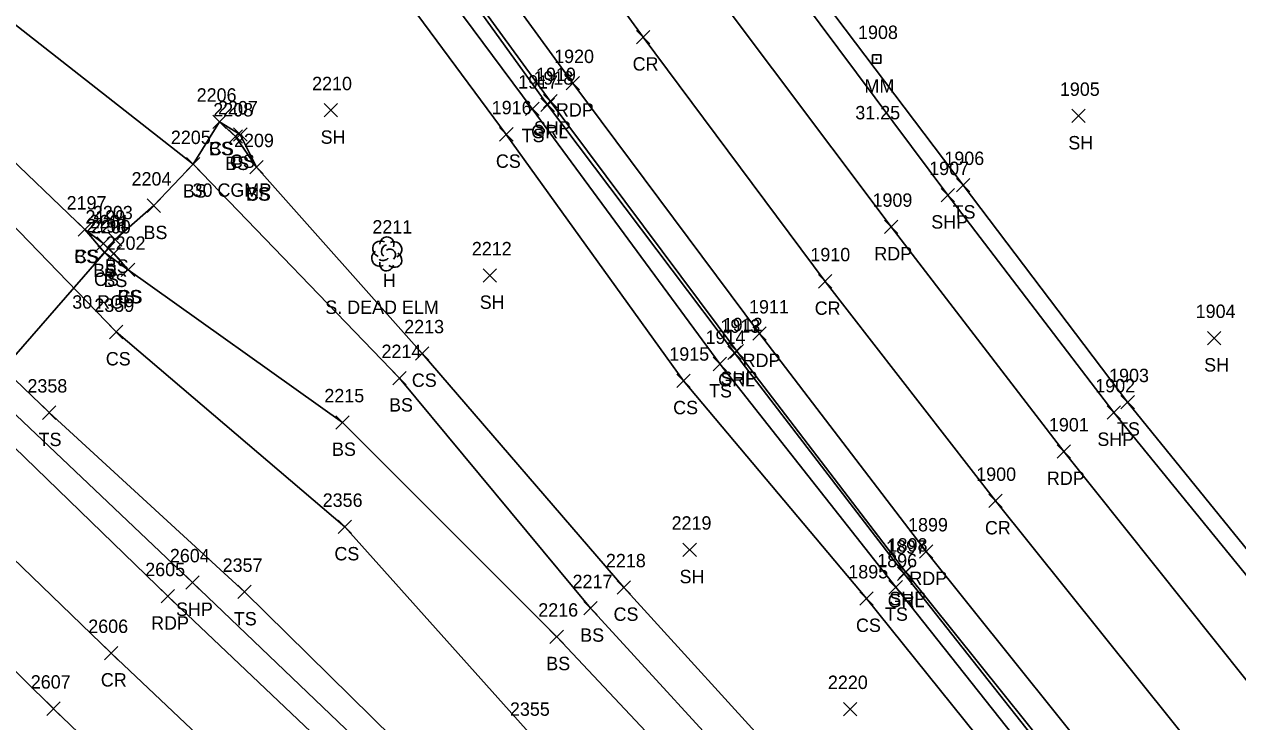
# Model space of a CAD drawing. Extents: x 1647574 to 1652703, y 212895 to 228670.
# Drawn here: x 1648157 to 1648338.2, y 227872.1 to 227976.2 of the extents above; entities that cross this region are included whole.
import ezdxf

# ---------------------------------------------------------------- set-up
doc = ezdxf.new("R2010")
doc.units = 0
for name, color, linetype in [('D_A', 7, 'Continuous'), ('D_C', 7, 'Continuous'), ('D_I', 7, 'Continuous'), ('D_TIC', 7, 'Continuous'), ('DCP', 7, 'Continuous'), ('L_A', 7, 'Continuous'), ('L_C', 7, 'Continuous'), ('L_I', 7, 'Continuous'), ('L_TIC', 7, 'Continuous'), ('LELB', 7, 'Continuous'), ('LTD', 7, 'Continuous'), ('P_A', 7, 'Continuous'), ('P_I', 7, 'Continuous'), ('P_TIC', 7, 'Continuous'), ('PET', 7, 'Continuous'), ('PRC', 7, 'Continuous'), ('PSP', 7, 'Continuous'), ('R_A', 7, 'Continuous'), ('R_I', 7, 'Continuous'), ('R_TIC', 7, 'Continuous'), ('RGR', 7, 'Continuous'), ('S_A', 7, 'Continuous'), ('S_C', 7, 'Continuous'), ('S_I', 7, 'Continuous'), ('SRM', 7, 'Continuous')]:
    doc.layers.add(name, color=color, linetype=linetype)

msp = doc.modelspace()

# ---------------------------------------------------------------- linework, layer by layer
at = {"layer": 'D_TIC'}
for points in [[(1648187.53, 227958.46), (1648189.53, 227960.46)], [(1648189.53, 227958.46), (1648187.53, 227960.46)], [(1648168.49, 227941.75), (1648170.49, 227943.75)], [(1648170.49, 227941.75), (1648168.49, 227943.75)]]:
    msp.add_lwpolyline(points, dxfattribs=at)
at = {"layer": 'DCP'}
msp.add_lwpolyline([(1648116.12, 227881.5), (1648169.49, 227942.75)], dxfattribs=at)
at = {"layer": 'L_TIC'}
for points in [[(1648201.73, 227962.38), (1648203.73, 227964.38)], [(1648203.73, 227962.38), (1648201.73, 227964.38)], [(1648231.83, 227962.62), (1648233.83, 227964.62)], [(1648233.83, 227962.62), (1648231.83, 227964.62)], [(1648185.1, 227960.67), (1648187.1, 227962.67)], [(1648187.1, 227960.67), (1648185.1, 227962.67)], [(1648185.1, 227960.67), (1648187.1, 227962.67)], [(1648187.1, 227960.67), (1648185.1, 227962.67)], [(1648313.38, 227961.54), (1648315.38, 227963.54)], [(1648315.38, 227961.54), (1648313.38, 227963.54)], [(1648188.23, 227958.77), (1648190.23, 227960.77)], [(1648190.23, 227958.77), (1648188.23, 227960.77)], [(1648227.95, 227958.79), (1648229.95, 227960.79)], [(1648229.95, 227958.79), (1648227.95, 227960.79)], [(1648187.53, 227958.46), (1648189.53, 227960.46)], [(1648189.53, 227958.46), (1648187.53, 227960.46)], [(1648181.2, 227954.34), (1648183.2, 227956.34)], [(1648183.2, 227954.34), (1648181.2, 227956.34)], [(1648181.2, 227954.34), (1648183.2, 227956.34)], [(1648183.2, 227954.34), (1648181.2, 227956.34)], [(1648190.63, 227953.88), (1648192.63, 227955.88)], [(1648192.63, 227953.88), (1648190.63, 227955.88)], [(1648190.63, 227953.88), (1648192.63, 227955.88)], [(1648192.63, 227953.88), (1648190.63, 227955.88)], [(1648296.18, 227951.21), (1648298.18, 227953.21)], [(1648298.18, 227951.21), (1648296.18, 227953.21)], [(1648175.33, 227948.14), (1648177.33, 227950.14)], [(1648177.33, 227948.14), (1648175.33, 227950.14)], [(1648164.99, 227944.56), (1648166.99, 227946.56)], [(1648166.99, 227944.56), (1648164.99, 227946.56)], [(1648164.99, 227944.56), (1648166.99, 227946.56)], [(1648166.99, 227944.56), (1648164.99, 227946.56)], [(1648167.81, 227942.47), (1648169.81, 227944.47)], [(1648169.81, 227942.47), (1648167.81, 227944.47)], [(1648169.56, 227943.1), (1648171.56, 227945.1)], [(1648171.56, 227943.1), (1648169.56, 227945.1)], [(1648167.93, 227941.14), (1648169.93, 227943.14)], [(1648169.93, 227941.14), (1648167.93, 227943.14)], [(1648169.35, 227940.98), (1648171.35, 227942.98)], [(1648171.35, 227940.98), (1648169.35, 227942.98)], [(1648171.46, 227938.54), (1648173.46, 227940.54)], [(1648173.46, 227938.54), (1648171.46, 227940.54)], [(1648171.46, 227938.54), (1648173.46, 227940.54)], [(1648173.46, 227938.54), (1648171.46, 227940.54)], [(1648225.5, 227937.72), (1648227.5, 227939.72)], [(1648227.5, 227937.72), (1648225.5, 227939.72)], [(1648169.7, 227929.27), (1648171.7, 227931.27)], [(1648171.7, 227929.27), (1648169.7, 227931.27)], [(1648333.66, 227928.36), (1648335.66, 227930.36)], [(1648335.66, 227928.36), (1648333.66, 227930.36)], [(1648215.39, 227926.07), (1648217.39, 227928.07)], [(1648217.39, 227926.07), (1648215.39, 227928.07)], [(1648259.82, 227924.49), (1648261.82, 227926.49)], [(1648261.82, 227924.49), (1648259.82, 227926.49)], [(1648212, 227922.38), (1648214, 227924.38)], [(1648214, 227922.38), (1648212, 227924.38)], [(1648254.42, 227921.98), (1648256.42, 227923.98)], [(1648256.42, 227921.98), (1648254.42, 227923.98)], [(1648320.73, 227918.78), (1648322.73, 227920.78)], [(1648322.73, 227918.78), (1648320.73, 227920.78)], [(1648159.7, 227917.22), (1648161.7, 227919.22)], [(1648161.7, 227917.22), (1648159.7, 227919.22)], [(1648203.47, 227915.76), (1648205.47, 227917.76)], [(1648205.47, 227915.76), (1648203.47, 227917.76)], [(1648203.84, 227900.15), (1648205.84, 227902.15)], [(1648205.84, 227900.15), (1648203.84, 227902.15)], [(1648255.33, 227896.74), (1648257.33, 227898.74)], [(1648257.33, 227896.74), (1648255.33, 227898.74)], [(1648188.85, 227890.44), (1648190.85, 227892.44)], [(1648190.85, 227890.44), (1648188.85, 227892.44)], [(1648245.51, 227891.12), (1648247.51, 227893.12)], [(1648247.51, 227891.12), (1648245.51, 227893.12)], [(1648286.09, 227891.13), (1648288.09, 227893.13)], [(1648288.09, 227891.13), (1648286.09, 227893.13)], [(1648240.53, 227888), (1648242.53, 227890)], [(1648242.53, 227888), (1648240.53, 227890)], [(1648281.72, 227889.46), (1648283.72, 227891.46)], [(1648283.72, 227889.46), (1648281.72, 227891.46)], [(1648235.47, 227883.75), (1648237.47, 227885.75)], [(1648237.47, 227883.75), (1648235.47, 227885.75)], [(1648279.31, 227872.94), (1648281.31, 227874.94)], [(1648281.31, 227872.94), (1648279.31, 227874.94)]]:
    msp.add_lwpolyline(points, dxfattribs=at)
at = {"layer": 'LELB'}
for points in [[(1648354.19, 227879.71), (1648321.73, 227919.78), (1648297.18, 227952.21), (1648269.36, 227989.06), (1648243.48, 228024.19), (1648219.28, 228058.75), (1648195.05, 228094.29), (1648173.04, 228128.05), (1648150.23, 228163.27), (1648127.62, 228199.76), (1648103.9, 228239.37), (1648088.91, 228265.67), (1648069.89, 228299.68), (1648049.11, 228338.12), (1648027.69, 228377.44), (1648010.08, 228413.76), (1647990.03, 228455.24), (1647972, 228493.31), (1647952.94, 228535.44), (1647937.18, 228575.23), (1647922.81, 228609.12), (1647903.55, 228659.1)], [(1648351.84, 227812.3), (1648319.03, 227851.85), (1648287.09, 227892.13), (1648260.82, 227925.49), (1648232.83, 227963.62), (1648207.81, 227997.28), (1648182.57, 228032.91), (1648159.55, 228068.16), (1648135.13, 228103.7), (1648112.63, 228139.57), (1648088.44, 228176.61), (1648065.81, 228216.55), (1648048.77, 228244.34), (1648030.34, 228278.62), (1648010.32, 228316.28), (1647988.24, 228358.51), (1647969.05, 228396.12), (1647949.58, 228436.76), (1647932.55, 228474.27), (1647912.45, 228518.68), (1647893.94, 228561.09), (1647881.68, 228593.27), (1647863.51, 228642.93)], [(1648221.55, 227860.25), (1648189.85, 227891.44), (1648160.7, 227918.22), (1648135.07, 227942.85), (1648106.35, 227969.74), (1648085.72, 227989.51), (1648064.87, 228009.71), (1648037.27, 228039.1), (1648017.95, 228060.31), (1648000.53, 228079.89), (1647992.37, 228088.82), (1647945.75, 228138.02), (1647922.11, 228164.99), (1647896.22, 228195.21), (1647876.56, 228219.26), (1647857.99, 228244.57), (1647835.09, 228273.26), (1647814.45, 228301.43), (1647791.61, 228332.49), (1647765.76, 228369.8)], [(1648525.46, 227617.36), (1648497.47, 227646.51), (1648467.28, 227678.49), (1648435.31, 227710.73), (1648407.17, 227742.36), (1648379.63, 227772.76), (1648347.94, 227809.77), (1648315.69, 227849.46), (1648282.72, 227890.46), (1648255.42, 227922.98), (1648228.95, 227959.79), (1648203.39, 227994.31), (1648178.45, 228029.64), (1648153.05, 228063.88), (1648128.81, 228100.92), (1648107.87, 228136.93)], [(1648005.17, 228084.65), (1648023.65, 228068.5), (1648050.66, 228049.08), (1648084, 228027.44), (1648113.5, 228007.83), (1648147.29, 227982.73), (1648182.2, 227955.34), (1648213, 227923.38), (1648241.53, 227889), (1648267.07, 227861.14), (1648299.05, 227827.09), (1648330.77, 227794.94), (1648361.15, 227762.57), (1648392.5, 227731.8), (1648431.64, 227692.37), (1648464.56, 227657.5), (1648493.11, 227630.36), (1648521, 227603.29), (1648553.55, 227572.08), (1648564.74, 227563.33)], [(1648003.1, 228082.75), (1648021.4, 228065.95), (1648044.73, 228045.59), (1648079.17, 228018.19), (1648101.81, 227996.84), (1648138.98, 227971.46), (1648165.99, 227945.56), (1648168.81, 227943.47), (1648170.35, 227941.98), (1648172.46, 227939.54), (1648204.47, 227916.76), (1648236.47, 227884.75), (1648262.27, 227857.29), (1648293.8, 227821.06), (1648324.53, 227790.88), (1648359.53, 227760.77), (1648386.88, 227728.2), (1648427.75, 227689.04), (1648461.36, 227653.83), (1648490.92, 227628.14), (1648517.86, 227599.3), (1648549.31, 227568.74), (1648557.52, 227558.9)], [(1648258.63, 227840.47), (1648232.75, 227869.94), (1648204.84, 227901.15), (1648170.7, 227930.27), (1648148.94, 227952.73), (1648115.47, 227978.15), (1648087.47, 227992), (1648066.5, 228012.16), (1648037.27, 228039.1)], [(1648170.56, 227944.1), (1648176.33, 227949.14), (1648182.2, 227955.34), (1648186.1, 227961.67), (1648188.53, 227959.46), (1648191.63, 227954.88)], [(1648186.1, 227961.67), (1648189.23, 227959.77), (1648191.63, 227954.88), (1648216.39, 227927.07), (1648246.51, 227892.12), (1648271.15, 227865), (1648301.38, 227828.71), (1648334.57, 227797.2), (1648364.4, 227765.1), (1648396.33, 227733.73), (1648431.64, 227692.37)], [(1648165.99, 227945.56), (1648168.93, 227942.14), (1648172.46, 227939.54)]]:
    msp.add_lwpolyline(points, dxfattribs=at)
at = {"layer": 'LTD'}
msp.add_line((1648211.08, 227941.97), (1648211.08, 227941.97), dxfattribs=at)
msp.add_line((1648211.08, 227941.97), (1648211.08, 227941.97), dxfattribs=at)
msp.add_arc((1648211.13, 227943.41), 1.05, 335.5272, 180.9563, dxfattribs=at)
for centre, major_axis, ratio, start_param, end_param in [((1648210.29, 227942.64), (1.21, -0.51), 0.895232, 1.570796, 4.712389), ((1648210.87, 227942.43), (-0.208, -0.792), 0.645439, 3.141593, 6.283185), ((1648211.58, 227941.81), (-0.5, 0.667), 0.989748, 3.141593, 6.283185), ((1648212.12, 227942.56), (-1.14, -0.48), 0.949671, 1.570796, 4.712389), ((1648210, 227941.26), (0.58, -1.04), 0.959034, 3.141593, 6.283185), ((1648211.08, 227940.47), (0.26, 1.06), 0.942809, 1.570796, 4.712389), ((1648210.62, 227941.22), (-0.625, -0.083), 0.423636, 0, 3.141593), ((1648212.08, 227941.14), (-1.09, 0.79), 0.841452, 1.570796, 4.712389)]:
    msp.add_ellipse(centre, major_axis=major_axis, ratio=ratio, start_param=start_param, end_param=end_param, dxfattribs=at)
at = {"layer": 'P_TIC'}
for points in [[(1648248.38, 227973.31), (1648250.38, 227975.31)], [(1648250.38, 227973.31), (1648248.38, 227975.31)], [(1648237.87, 227966.44), (1648239.87, 227968.44)], [(1648239.87, 227966.44), (1648237.87, 227968.44)], [(1648234.52, 227963.75), (1648236.52, 227965.75)], [(1648236.52, 227963.75), (1648234.52, 227965.75)], [(1648293.86, 227949.71), (1648295.86, 227951.71)], [(1648295.86, 227949.71), (1648293.86, 227951.71)], [(1648285.41, 227944.97), (1648287.41, 227946.97)], [(1648287.41, 227944.97), (1648285.41, 227946.97)], [(1648275.56, 227936.83), (1648277.56, 227938.83)], [(1648277.56, 227936.83), (1648275.56, 227938.83)], [(1648265.75, 227929.03), (1648267.75, 227931.03)], [(1648267.75, 227929.03), (1648265.75, 227931.03)], [(1648262.39, 227926.38), (1648264.39, 227928.38)], [(1648264.39, 227926.38), (1648262.39, 227928.38)], [(1648318.68, 227917.25), (1648320.68, 227919.25)], [(1648320.68, 227917.25), (1648318.68, 227919.25)], [(1648311.18, 227911.42), (1648313.18, 227913.42)], [(1648313.18, 227911.42), (1648311.18, 227913.42)], [(1648300.98, 227904.03), (1648302.98, 227906.03)], [(1648302.98, 227904.03), (1648300.98, 227906.03)], [(1648290.64, 227896.48), (1648292.64, 227898.48)], [(1648292.64, 227896.48), (1648290.64, 227898.48)], [(1648287.58, 227893.46), (1648289.58, 227895.46)], [(1648289.58, 227893.46), (1648287.58, 227895.46)], [(1648181.1, 227891.86), (1648183.1, 227893.86)], [(1648183.1, 227891.86), (1648181.1, 227893.86)], [(1648177.42, 227889.8), (1648179.42, 227891.8)], [(1648179.42, 227889.8), (1648177.42, 227891.8)], [(1648168.96, 227881.31), (1648170.96, 227883.31)], [(1648170.96, 227881.31), (1648168.96, 227883.31)], [(1648160.33, 227873), (1648162.33, 227875)], [(1648162.33, 227873), (1648160.33, 227875)]]:
    msp.add_lwpolyline(points, dxfattribs=at)
at = {"layer": 'PET'}
for points in [[(1648343.92, 227872.68), (1648312.18, 227912.42), (1648286.41, 227945.97), (1648259.83, 227981.4), (1648233.53, 228017.77), (1648209.68, 228051.59), (1648184.99, 228088.05), (1648163.33, 228121.58), (1648140.14, 228157.28), (1648117.89, 228193.29), (1648093.86, 228233.11), (1648077.72, 228260.65), (1648058.67, 228294.21), (1648038.3, 228331.93), (1648017.64, 228371.82), (1647998.92, 228408.85), (1647978.83, 228450.17), (1647961.14, 228487.91), (1647941.78, 228530.92), (1647924.27, 228572.85), (1647911.25, 228604.83), (1647891.72, 228655.58)], [(1648357.18, 227817.31), (1648324.35, 227856.66), (1648291.64, 227897.48), (1648266.75, 227930.03), (1648238.87, 227967.44), (1648213.55, 228002.24), (1648188.8, 228037.85), (1648165.1, 228072.75), (1648141.89, 228108.1), (1648118.76, 228143.77), (1648095.78, 228180.92), (1648072, 228220.25), (1648055.45, 228249.03), (1648036.53, 228282.02), (1648016.46, 228319.63), (1647994.47, 228361.74), (1647975.95, 228398.72), (1647955.9, 228439.51), (1647938.47, 228476.92), (1647918.59, 228521.53), (1647900.58, 228564.2), (1647887.86, 228595.77), (1647868.51, 228645.68)], [(1647624.94, 228569.41), (1647649.21, 228527.47), (1647673.22, 228488.91), (1647696.93, 228451.78), (1647721.59, 228414.82), (1647750.94, 228372.42), (1647776.24, 228337.3), (1647805.83, 228297.37), (1647832.4, 228262.54), (1647856.48, 228231.21), (1647884.54, 228196.61), (1647905.36, 228171.61), (1647936.05, 228137.05), (1647968.13, 228101.78), (1648000.62, 228066.78), (1648032.05, 228033.93), (1648059.41, 228006.73), (1648091.46, 227975.16), (1648125.8, 227941.82), (1648150.48, 227917.83), (1648178.42, 227890.8), (1648211.42, 227859.5)], [(1647604.45, 228556.69), (1647628.71, 228515.19), (1647652.82, 228475.82), (1647676.57, 228438.99), (1647701.85, 228401.16), (1647731.05, 228358.87), (1647757.42, 228322.24), (1647786.09, 228283.45), (1647812.17, 228249.47), (1647837.79, 228216.43), (1647865.75, 228182.07), (1647886.59, 228156.84), (1647918.79, 228120.52), (1647950.65, 228085.51), (1647982.59, 228051.21), (1648015.36, 228017.19), (1648042.42, 227989.93), (1648074.79, 227958.23), (1648108.3, 227925.38), (1648133.94, 227900.99), (1648161.33, 227874), (1648195.37, 227841.29)]]:
    msp.add_lwpolyline(points, dxfattribs=at)
at = {"layer": 'PRC'}
for points in [[(1648367.06, 227824.4), (1648333.96, 227865.19), (1648301.98, 227905.03), (1648276.56, 227937.83), (1648249.38, 227974.31), (1648223.31, 228010.17), (1648199.56, 228044.67), (1648175.52, 228080.05), (1648153.19, 228113.7), (1648129.37, 228150.61), (1648107.24, 228186.18), (1648083.17, 228226.08), (1648067.05, 228254.73), (1648048.14, 228287.63), (1648028.02, 228325.77), (1648005.9, 228366.87), (1647988.06, 228403.42), (1647967.46, 228445.07), (1647950.09, 228482.37), (1647930.63, 228526.36), (1647912.39, 228569.25), (1647899.83, 228600.2), (1647880.56, 228650.37)], [(1647614.42, 228562.93), (1647639.11, 228521.49), (1647662.25, 228483.93), (1647686.86, 228445.65), (1647711.57, 228408.17), (1647741.08, 228365.61), (1647766.77, 228329.38), (1647796.38, 228290.42), (1647822.34, 228255.42), (1647847.07, 228223.95), (1647875.18, 228189.36), (1647896.28, 228164.55), (1647927.3, 228129), (1647960.14, 228093.39), (1647991.4, 228058.69), (1648023.58, 228025.48), (1648050.28, 227998.95), (1648083.25, 227966.07), (1648116.97, 227933.25), (1648141.83, 227909.42), (1648169.96, 227882.31), (1648203.11, 227850.91)]]:
    msp.add_lwpolyline(points, dxfattribs=at)
at = {"layer": 'PSP'}
for points in [[(1648352.03, 227878.52), (1648319.68, 227918.25), (1648294.86, 227950.71), (1648267.61, 227987.28), (1648241.44, 228023.36), (1648217.73, 228057.32), (1648192.95, 228093.18), (1648170.97, 228126.69), (1648148.28, 228162.02), (1648125.62, 228198.28), (1648101.68, 228238.38), (1648086.46, 228264.28), (1648067.22, 228298.38), (1648046.56, 228336.73), (1648025.86, 228376.38), (1648007.42, 228412.68), (1647987.18, 228453.92), (1647969.46, 228492.06), (1647950.16, 228534.75), (1647933.77, 228574.46), (1647920.08, 228608.39), (1647900.95, 228658.43)], [(1648354.02, 227814.19), (1648321.06, 227853.92), (1648288.58, 227894.46), (1648263.39, 227927.38), (1648235.52, 227964.75), (1648210.1, 227999.58), (1648185.31, 228035.32), (1648161.26, 228070.47), (1648138.25, 228105.61), (1648115.28, 228141.45), (1648092.15, 228178.84), (1648068.52, 228217.79), (1648052.14, 228246.38), (1648033.46, 228279.87), (1648013.32, 228317.27), (1647991.27, 228359.8), (1647972.51, 228396.99), (1647952.45, 228438.14), (1647935.54, 228475.52), (1647915.56, 228520.25), (1647897.47, 228562.77), (1647884.83, 228594.37), (1647865.74, 228644.27)], [(1647628.26, 228570.75), (1647652.82, 228529.13), (1647676.53, 228490.5), (1647700.49, 228453.87), (1647725.49, 228416.6), (1647754.36, 228375.22), (1647780.12, 228339.14), (1647808.95, 228299.76), (1647835.07, 228264.93), (1647859.56, 228234.17), (1647887.99, 228199.58), (1647909.16, 228174.36), (1647939.11, 228140.43), (1647971.29, 228104.29), (1648003.79, 228069.19), (1648034.77, 228036.9), (1648061.92, 228008.73), (1648093.85, 227977.19), (1648128.78, 227943.39), (1648152.84, 227920.58), (1648182.1, 227892.86), (1648214.09, 227862.21)]]:
    msp.add_lwpolyline(points, dxfattribs=at)
at = {"layer": 'R_TIC'}
for points in [[(1648234.12, 227963.21), (1648236.12, 227965.21)], [(1648236.12, 227963.21), (1648234.12, 227965.21)], [(1648262.03, 227926.15), (1648264.03, 227928.15)], [(1648264.03, 227926.15), (1648262.03, 227928.15)], [(1648287.36, 227893.15), (1648289.36, 227895.15)], [(1648289.36, 227893.15), (1648287.36, 227895.15)]]:
    msp.add_lwpolyline(points, dxfattribs=at)
at = {"layer": 'RGR'}
msp.add_lwpolyline([(1648353.62, 227813.75), (1648320.77, 227853.11), (1648288.36, 227894.15), (1648263.03, 227927.15), (1648235.12, 227964.21), (1648209.79, 227999.3), (1648184.57, 228034.7), (1648161.04, 228070.15), (1648137.99, 228105.47), (1648114.96, 228141.34), (1648091.9, 228178.37), (1648068.29, 228217.71), (1648051.79, 228246.29), (1648033.27, 228279.62), (1648013.01, 228317.2), (1647990.97, 228359.65), (1647972.26, 228396.89), (1647952.2, 228437.9), (1647940.84, 228461.53)], dxfattribs=at)
at = {"layer": 'SRM'}
msp.add_lwpolyline([(1648283.62, 227971.66), (1648284.87, 227971.66), (1648284.87, 227970.41), (1648283.62, 227970.41)], close=True, dxfattribs=at)
msp.add_circle((1648284.24, 227971.03), 0.0833, dxfattribs=at)

# ---------------------------------------------------------------- texts
at = {"layer": 'D_A'}
for p in [(1648187.91, 227954.46), (1648168.87, 227937.75)]:
    msp.add_text('P', height=2, dxfattribs=at).set_placement(p)
at = {"layer": 'D_C'}
msp.add_text('30 RCP', height=2, dxfattribs=at).set_placement((1648164.13, 227933.75))
at = {"layer": 'D_I'}
for s, p in [('2208', (1648185.19, 227962.46)), ('2201', (1648166.72, 227945.75))]:
    msp.add_text(s, height=2, dxfattribs=at).set_placement(p)
at = {"layer": 'L_A'}
for s, p in [('TS', (1648231.24, 227958.62)), ('CS', (1648184.55, 227956.67)), ('BS', (1648184.55, 227956.67)), ('SH', (1648201.22, 227958.38)), ('SH', (1648312.87, 227957.54)), ('BS', (1648186.97, 227954.46)), ('CS', (1648187.67, 227954.77)), ('CS', (1648227.39, 227954.79)), ('BS', (1648180.64, 227950.34)), ('BS', (1648180.64, 227950.34)), ('CS', (1648190.07, 227949.88)), ('BS', (1648190.07, 227949.88)), ('TS', (1648295.59, 227947.21)), ('BS', (1648174.77, 227944.14)), ('CS', (1648164.43, 227940.56)), ('BS', (1648164.43, 227940.56)), ('BS', (1648169, 227939.1)), ('BS', (1648167.25, 227938.47)), ('CS', (1648167.37, 227937.14)), ('BS', (1648168.79, 227936.98)), ('H', (1648210.51, 227936.97)), ('CS', (1648170.9, 227934.54)), ('BS', (1648170.9, 227934.54)), ('SH', (1648224.98, 227933.72)), ('CS', (1648169.14, 227925.27)), ('SH', (1648333.15, 227924.36)), ('CS', (1648214.84, 227922.07)), ('TS', (1648259.23, 227920.49)), ('BS', (1648211.44, 227918.38)), ('CS', (1648253.86, 227917.98)), ('TS', (1648159.11, 227913.22)), ('TS', (1648320.14, 227914.78)), ('BS', (1648202.92, 227911.76)), ('CS', (1648203.28, 227896.15)), ('SH', (1648254.82, 227892.74)), ('TS', (1648188.26, 227886.44)), ('CS', (1648244.96, 227887.12)), ('TS', (1648285.5, 227887.13)), ('CS', (1648281.16, 227885.46)), ('BS', (1648239.98, 227884)), ('BS', (1648234.91, 227879.75))]:
    msp.add_text(s, height=2, dxfattribs=at).set_placement(p)
at = {"layer": 'L_C'}
for s, p in [('30 CGMP', (1648182.1, 227950.46)), ('S. DEAD ELM', (1648201.92, 227932.97))]:
    msp.add_text(s, height=2, dxfattribs=at).set_placement(p)
at = {"layer": 'L_I'}
for s, p in [('2210', (1648199.95, 227966.38)), ('1917', (1648230.71, 227966.62)), ('2206', (1648182.71, 227964.67)), ('2206', (1648182.71, 227964.67)), ('1905', (1648311.61, 227965.54)), ('2208', (1648185.19, 227962.46)), ('2207', (1648185.89, 227962.77)), ('1916', (1648226.77, 227962.79)), ('2205', (1648178.86, 227958.34)), ('2205', (1648178.86, 227958.34)), ('2209', (1648188.29, 227957.88)), ('2209', (1648188.29, 227957.88)), ('1906', (1648294.36, 227955.21)), ('2204', (1648172.99, 227952.14)), ('2197', (1648163.29, 227948.56)), ('2197', (1648163.29, 227948.56)), ('2199', (1648166.1, 227946.47)), ('2203', (1648167.22, 227947.1)), ('2198', (1648166.24, 227945.14)), ('2200', (1648166.92, 227944.98)), ('2211', (1648208.95, 227944.97)), ('2202', (1648169.12, 227942.54)), ('2202', (1648169.12, 227942.54)), ('2212', (1648223.8, 227941.72)), ('2359', (1648167.43, 227933.27)), ('1904', (1648331.89, 227932.36)), ('2213', (1648213.7, 227930.07)), ('1914', (1648258.7, 227928.49)), ('2214', (1648210.31, 227926.38)), ('1915', (1648253.29, 227925.98)), ('1903', (1648318.96, 227922.78)), ('2358', (1648157.44, 227921.22)), ('2215', (1648201.78, 227919.76)), ('2356', (1648201.53, 227904.15)), ('2219', (1648253.63, 227900.74)), ('2218', (1648243.82, 227895.12)), ('1896', (1648284.34, 227895.13)), ('2357', (1648186.59, 227894.44)), ('1895', (1648280.02, 227893.46)), ('2217', (1648238.84, 227892)), ('2216', (1648233.72, 227887.75)), ('2220', (1648276.97, 227876.94)), ('2355', (1648229.49, 227872.94))]:
    msp.add_text(s, height=2, dxfattribs=at).set_placement(p)
at = {"layer": 'P_A'}
for s, p in [('CR', (1648247.81, 227969.31)), ('RDP', (1648236.36, 227962.44)), ('SHP', (1648233.06, 227959.75)), ('SHP', (1648292.4, 227945.71)), ('RDP', (1648283.9, 227940.97)), ('CR', (1648275, 227932.83)), ('RDP', (1648264.24, 227925.03)), ('SHP', (1648260.93, 227922.38)), ('SHP', (1648317.21, 227913.25)), ('RDP', (1648309.67, 227907.42)), ('CR', (1648300.42, 227900.03)), ('RDP', (1648289.13, 227892.48)), ('SHP', (1648179.63, 227887.86)), ('SHP', (1648286.12, 227889.46)), ('RDP', (1648175.91, 227885.8)), ('CR', (1648168.4, 227877.31))]:
    msp.add_text(s, height=2, dxfattribs=at).set_placement(p)
at = {"layer": 'P_I'}
for s, p in [('1920', (1648236.09, 227970.44)), ('1919', (1648233.39, 227967.75)), ('1907', (1648292.09, 227953.71)), ('1909', (1648283.63, 227948.97)), ('1910', (1648274.35, 227940.83)), ('1911', (1648265.19, 227933.03)), ('1912', (1648261.27, 227930.38)), ('1902', (1648316.9, 227921.25)), ('1901', (1648309.97, 227915.42)), ('1900', (1648299.12, 227908.03)), ('1899', (1648288.94, 227900.48)), ('1898', (1648285.89, 227897.46)), ('2604', (1648178.71, 227895.86)), ('2605', (1648175.03, 227893.8)), ('2606', (1648166.52, 227885.31)), ('2607', (1648157.94, 227877))]:
    msp.add_text(s, height=2, dxfattribs=at).set_placement(p)
at = {"layer": 'R_A'}
for p in [(1648232.66, 227959.21), (1648260.58, 227922.15), (1648285.9, 227889.15)]:
    msp.add_text('GRL', height=2, dxfattribs=at).set_placement(p)
at = {"layer": 'R_I'}
for s, p in [('1918', (1648233, 227967.21)), ('1913', (1648260.91, 227930.15)), ('1897', (1648285.66, 227897.15))]:
    msp.add_text(s, height=2, dxfattribs=at).set_placement(p)
at = {"layer": 'S_A'}
msp.add_text('MM', height=2, dxfattribs=at).set_placement((1648282.43, 227966.03))
at = {"layer": 'S_C'}
msp.add_text('31.25', height=2, dxfattribs=at).set_placement((1648281.06, 227962.03))
at = {"layer": 'S_I'}
msp.add_text('1908', height=2, dxfattribs=at).set_placement((1648281.47, 227974.03))

doc.saveas('drawing.dxf')
